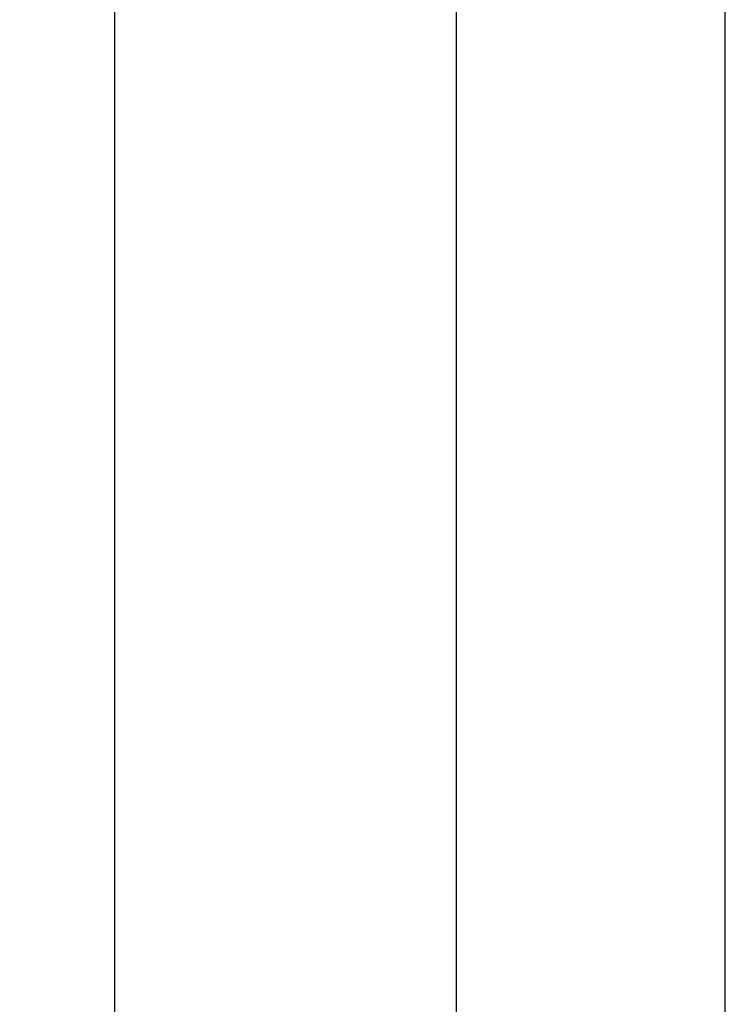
# Model space of a CAD drawing. Header units: metres. Extents: x 209747 to 209830, y 1182430 to 1182564.
# Tile 597 of 656: x 209752.041 to 209752.173, y 1182486.97 to 1182487.153. Entities that reach past the tile are written whole.
import ezdxf

# ---------------------------------------------------------------- set-up
doc = ezdxf.new("R2010")
doc.units = ezdxf.units.M
doc.header["$MEASUREMENT"] = 0
doc.linetypes.add('DGN Style 2', pattern=[15.036391, 9.021834, -6.014556])
doc.layers.get('0').update_dxf_attribs({"color": 254})

# ---------------------------------------------------------------- blocks, each defined once
blk = doc.blocks.new('ATTEMP_4')
at = {"color": 3, "linetype": 'Continuous'}
blk.add_line((-7.722, -1.1615), (-8.738, -1.1615), dxfattribs=at)
at = {"color": 254, "flags": 128}
blk.add_lwpolyline([(0, 1.275), (-13.6, 1.275), (-13.6, -1.275), (0, -1.275), (0, 1.275), (0, 1.275)], dxfattribs=at)
at = {"color": 254, "linetype": 'DGN Style 2', "flags": 128}
blk.add_lwpolyline([(-7.722, -1.01875), (-7.722, -1.17725), (-7.86424, -1.225), (-8.59576, -1.225), (-8.738, -1.17725), (-8.738, -1.01875), (-8.59576, -0.971), (-7.86424, -0.971)], close=True, dxfattribs=at)
blk = doc.blocks.new('ATTEMP_1')
at = {"color": 254, "rotation": 90}
blk.add_blockref('ATTEMP_4', (0, -3.535), dxfattribs=at)
blk = doc.blocks.new('ATTEMP')
at = {"color": 254}
blk.add_blockref('ATTEMP_1', (-10.48, 0), dxfattribs=at)

msp = doc.modelspace()

# ---------------------------------------------------------------- block references
at = {"color": 1, "linetype": 'DGN Style 2'}
msp.add_blockref('ATTEMP', (209761.37756, 1182499.06107), dxfattribs=at)

doc.saveas('drawing.dxf')
